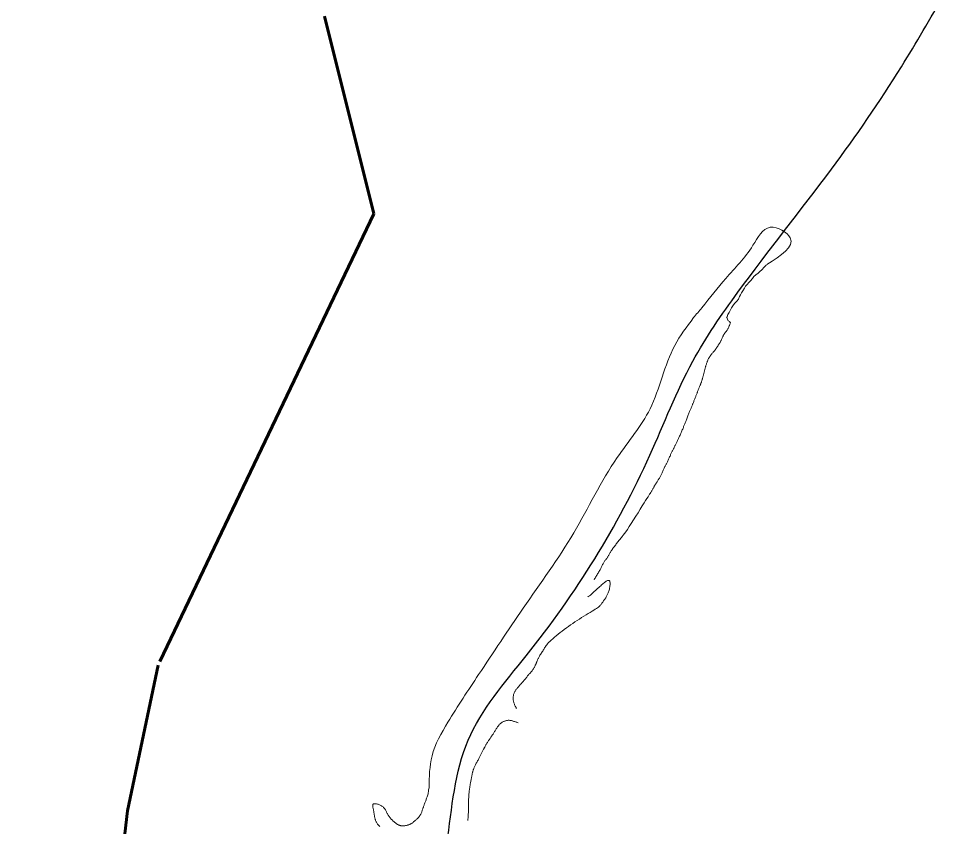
# Model space of a CAD drawing. Extents: x 553962 to 842807, y 8883888 to 9032388.
# Drawn here: x 712808 to 715048, y 8971078 to 8973032 of the extents above; entities that cross this region are included whole.
import ezdxf

# ---------------------------------------------------------------- set-up
doc = ezdxf.new("R2010")
doc.units = 0
doc.header["$LTSCALE"] = 200
doc.linetypes.add('LONG_DASH_SHORT_DASH', pattern=[9.9, 6, -1.2, 1.5, -1.2])
for name, color, linetype, lineweight in [('24', 7, 'Continuous', 25), ('7', 7, 'Continuous', 90), ('8', 7, 'Continuous', 13)]:
    doc.layers.add(name, color=color, linetype=linetype, lineweight=lineweight)

msp = doc.modelspace()

# ---------------------------------------------------------------- linework, layer by layer
at = {"layer": '24'}
msp.add_spline([(712808.4, 8969328.7), (712919.9, 8969322.8), (713050.3, 8969283.7), (713210.1, 8969269.8), (713421.9, 8969461.2), (713507.8, 8969785.2), (713611.3, 8970290), (713710.5, 8970556), (713756, 8970671), (713844.9, 8971036.8), (713896, 8971286.1), (714036.6, 8971490.7), (714335.6, 8971975.9), (714439.2, 8972202.6), (714548.2, 8972369.4), (714774.9, 8972667.5), (714944, 8972914.8), (715048.1, 8973090.5)], degree=3, dxfattribs=at)
at = {"layer": '7', "linetype": 'LONG_DASH_SHORT_DASH', "lineweight": 60}
msp.add_lwpolyline([(713548.2, 8973037.2), (713667.8, 8972559), (713145.8, 8971468), (713072, 8971115.2), (713033.8, 8970779.8), (713131.2, 8969771.7), (713339.8, 8969363.5), (713461.5, 8969132.7), (713602.6, 8969096.1), (713709.9, 8969236.6), (713801.3, 8969589.2), (713858.6, 8970083.5), (713912.6, 8970189.1), (714054.9, 8970293.8), (714248.1, 8970150.8), (714387.4, 8969902.2)], dxfattribs=at)
at = {"layer": '8'}
for points in [[(714617.2, 8972435.5), (714616.5, 8972435.1), (714612, 8972430), (714606.3, 8972423.8), (714601.5, 8972419.5), (714597.3, 8972415.7), (714591.4, 8972412), (714587.2, 8972407.9), (714583.6, 8972403.2), (714579.3, 8972397.5), (714575.2, 8972393.2), (714570.8, 8972388.2), (714567.2, 8972384.7), (714564.5, 8972379.7), (714560.7, 8972372.8), (714557.2, 8972368.1), (714555.1, 8972363.5), (714552.2, 8972359.1), (714549.8, 8972353), (714545.7, 8972347.8), (714540.2, 8972342), (714535.9, 8972337.1), (714533, 8972332.2), (714530.4, 8972327.1), (714527.1, 8972320.9), (714524.4, 8972315.8), (714522.8, 8972310.4), (714520.9, 8972307.7)], [(714522, 8972310.3), (714521.7, 8972308.4), (714524.8, 8972300.7), (714529.2, 8972299), (714528.8, 8972297.1), (714530.3, 8972295.8), (714529.8, 8972294.2), (714529.3, 8972292.6), (714528.7, 8972291), (714528.1, 8972289.5), (714527.5, 8972288), (714526.8, 8972286.6), (714526.1, 8972285.1), (714525.4, 8972283.7), (714524.6, 8972282.3), (714523.8, 8972280.9), (714523.1, 8972279.5), (714522.2, 8972278.2), (714521.4, 8972276.8), (714520.5, 8972275.6), (714519.7, 8972274.3), (714518.8, 8972273.1), (714517.9, 8972271.9), (714517, 8972270.8), (714516.2, 8972269.7), (714515.3, 8972268.5), (714514.6, 8972267.3), (714513.8, 8972266.2), (714513.1, 8972264.9), (714512.4, 8972263.6), (714511.8, 8972262.3), (714511.2, 8972261), (714510.6, 8972259.6), (714510.1, 8972258.3), (714509.5, 8972256.9), (714509, 8972255.6), (714508.4, 8972254.3), (714507.9, 8972253), (714507.3, 8972251.8), (714506.6, 8972250.6), (714506, 8972249.4), (714505.3, 8972248.2), (714504.7, 8972247.1), (714504, 8972246), (714503.2, 8972244.9), (714502.5, 8972243.8), (714501.8, 8972242.8), (714501, 8972241.7), (714500.3, 8972240.6), (714499.5, 8972239.5), (714498.7, 8972238.4), (714497.9, 8972237.3), (714497.2, 8972236.2), (714496.4, 8972235), (714495.6, 8972233.8), (714494.8, 8972232.6), (714494, 8972231.4)], [(714494, 8972231.4), (714493.2, 8972230.2), (714492.3, 8972229), (714491.5, 8972227.8), (714490.5, 8972226.6), (714489.6, 8972225.4), (714488.6, 8972224.3), (714487.6, 8972223.2), (714486.5, 8972222.1), (714485.5, 8972221), (714484.5, 8972219.9), (714483.6, 8972218.8), (714482.7, 8972217.7), (714481.8, 8972216.5), (714481, 8972215.3), (714480.2, 8972214.1), (714479.5, 8972212.9), (714478.8, 8972211.6), (714478.1, 8972210.3), (714477.4, 8972209), (714476.8, 8972207.6), (714476.1, 8972206.2), (714475.5, 8972204.8), (714474.9, 8972203.3), (714474.3, 8972201.8), (714473.7, 8972200.3), (714473.2, 8972198.8), (714472.6, 8972197.2), (714472.1, 8972195.7), (714471.6, 8972194.2), (714471.1, 8972192.7), (714470.7, 8972191.2), (714470.2, 8972189.7), (714469.8, 8972188.1), (714469.4, 8972186.6), (714469, 8972185.1), (714468.6, 8972183.5)], [(714468.6, 8972183.5), (714468.2, 8972181.9), (714467.8, 8972180.3), (714467.4, 8972178.7), (714467, 8972177.1), (714466.6, 8972175.5), (714466.2, 8972173.9), (714465.8, 8972172.3), (714465.5, 8972170.7), (714465.1, 8972169.2), (714464.7, 8972167.7), (714464.3, 8972166.3), (714463.9, 8972164.8), (714463.5, 8972163.4), (714463.1, 8972162), (714462.7, 8972160.6), (714462.3, 8972159.2), (714461.8, 8972157.9), (714461.4, 8972156.5), (714461, 8972155.2), (714460.6, 8972153.8), (714460.1, 8972152.5), (714459.6, 8972151.1), (714459.1, 8972149.8), (714458.6, 8972148.4), (714458.1, 8972147.1), (714457.6, 8972145.8), (714457, 8972144.5), (714456.4, 8972143.1), (714455.8, 8972141.8), (714455.3, 8972140.5), (714454.7, 8972139.2), (714454.2, 8972137.8), (714453.7, 8972136.5), (714453.1, 8972135.2), (714452.6, 8972133.8), (714452.1, 8972132.5), (714451.6, 8972131.1), (714451.1, 8972129.7), (714450.6, 8972128.3), (714450, 8972126.8), (714449.5, 8972125.3), (714448.8, 8972123.8), (714448.2, 8972122.2), (714447.6, 8972120.7), (714446.9, 8972119), (714446.3, 8972117.3), (714445.6, 8972115.6), (714444.9, 8972113.9), (714444.2, 8972112.1), (714443.5, 8972110.3), (714442.8, 8972108.5), (714442.1, 8972106.8), (714441.5, 8972105), (714440.8, 8972103.3), (714440.2, 8972101.6), (714439.5, 8972100), (714438.9, 8972098.6), (714438.3, 8972097.1), (714437.8, 8972095.8), (714437.2, 8972094.4), (714436.7, 8972093.1), (714436.1, 8972091.8), (714435.6, 8972090.4), (714435, 8972089)], [(714435, 8972089), (714434.4, 8972087.5), (714433.7, 8972086), (714433.1, 8972084.3), (714432.4, 8972082.6), (714431.7, 8972080.8), (714430.9, 8972079), (714430.1, 8972077), (714429.3, 8972074.9), (714428.4, 8972072.8), (714427.5, 8972070.5), (714426.6, 8972068.2), (714425.7, 8972066), (714424.8, 8972063.7), (714423.9, 8972061.4), (714423, 8972059.2), (714422.2, 8972057.2), (714421.4, 8972055.2), (714420.7, 8972053.4), (714420, 8972051.6), (714419.3, 8972049.8), (714418.6, 8972048.1), (714417.9, 8972046.3), (714417.2, 8972044.6), (714416.5, 8972042.7), (714415.7, 8972040.8), (714414.9, 8972038.8), (714414, 8972036.7), (714413.1, 8972034.6), (714412.2, 8972032.4), (714411.3, 8972030.3), (714410.3, 8972028.1), (714409.4, 8972026), (714408.5, 8972024), (714407.5, 8972021.9), (714406.6, 8972020), (714405.7, 8972018)], [(714405.7, 8972018), (714404.8, 8972016.1), (714403.9, 8972014.2), (714403.1, 8972012.4), (714402.2, 8972010.7), (714401.4, 8972008.9), (714400.6, 8972007.2), (714399.8, 8972005.6), (714399.1, 8972003.9), (714398.3, 8972002.3), (714397.6, 8972000.8), (714396.8, 8971999.2), (714396.1, 8971997.8), (714395.4, 8971996.3), (714394.6, 8971994.8), (714393.9, 8971993.4), (714393.1, 8971992), (714392.4, 8971990.6), (714391.6, 8971989.2), (714390.9, 8971987.8), (714390.2, 8971986.3), (714389.5, 8971984.9), (714388.7, 8971983.4), (714388, 8971981.9), (714387.3, 8971980.3), (714386.5, 8971978.7), (714385.8, 8971977), (714385, 8971975.2), (714384.2, 8971973.4), (714383.3, 8971971.5), (714382.5, 8971969.5), (714381.6, 8971967.6), (714380.7, 8971965.6), (714379.8, 8971963.6), (714378.9, 8971961.7), (714378.1, 8971959.8), (714377.3, 8971958.1), (714376.5, 8971956.5), (714375.7, 8971955), (714375, 8971953.5), (714374.2, 8971952.1), (714373.5, 8971950.7), (714372.8, 8971949.3), (714372, 8971947.8), (714371.2, 8971946.2), (714370.4, 8971944.5), (714369.6, 8971942.8), (714368.7, 8971940.9), (714367.8, 8971939), (714366.9, 8971937), (714366, 8971935.1), (714365.2, 8971933.2), (714364.3, 8971931.3), (714363.4, 8971929.5), (714362.6, 8971927.8), (714361.7, 8971926.1), (714360.9, 8971924.5), (714360.1, 8971922.9), (714359.2, 8971921.4), (714358.4, 8971919.9), (714357.5, 8971918.4), (714356.6, 8971917), (714355.7, 8971915.6), (714354.8, 8971914.2), (714353.9, 8971912.8)], [(714353.9, 8971912.8), (714353, 8971911.5), (714352.1, 8971910.2), (714351.2, 8971908.9), (714350.4, 8971907.6), (714349.6, 8971906.4), (714348.9, 8971905.2), (714348.2, 8971904), (714347.5, 8971902.8), (714346.8, 8971901.6), (714346.2, 8971900.3), (714345.5, 8971899.1), (714344.9, 8971897.9), (714344.3, 8971896.6), (714343.6, 8971895.3), (714342.9, 8971894), (714342.2, 8971892.6), (714341.4, 8971891.2), (714340.6, 8971889.7), (714339.7, 8971888.2), (714338.8, 8971886.6), (714337.7, 8971885), (714336.4, 8971883.1), (714335, 8971880.9), (714333.2, 8971878.2), (714331, 8971874.9), (714328.3, 8971870.8), (714325.2, 8971865.9), (714321.4, 8971860), (714317, 8971852.9), (714312.1, 8971845), (714306.8, 8971836.5), (714301.3, 8971827.8), (714295.9, 8971819.1), (714290.6, 8971810.7), (714285.6, 8971803), (714281.1, 8971796.1)], [(714281.1, 8971796.1), (714277.3, 8971790.4), (714274, 8971785.8), (714271.2, 8971782.1), (714268.8, 8971779), (714266.7, 8971776.6), (714264.9, 8971774.5), (714263.3, 8971772.6), (714261.8, 8971770.8), (714260.2, 8971769), (714258.7, 8971767.1), (714257.2, 8971765.1), (714255.7, 8971763), (714254.2, 8971761), (714252.8, 8971758.9), (714251.3, 8971756.9), (714249.9, 8971755), (714248.5, 8971753.1), (714247.1, 8971751.3), (714245.7, 8971749.5), (714244.5, 8971747.8), (714243.2, 8971746.2), (714242.1, 8971744.6), (714241, 8971743), (714240.1, 8971741.4), (714239.2, 8971739.9), (714238.4, 8971738.4), (714237.7, 8971737), (714237, 8971735.5), (714236.3, 8971734.1), (714235.7, 8971732.7), (714234.9, 8971731.3), (714234.1, 8971730), (714233.2, 8971728.7), (714232.2, 8971727.3), (714231.2, 8971726), (714230.2, 8971724.7), (714229.1, 8971723.4), (714228, 8971722), (714226.9, 8971720.6), (714225.9, 8971719.1), (714224.9, 8971717.5), (714224, 8971715.9), (714223.1, 8971714.3), (714222.2, 8971712.6), (714221.3, 8971710.8), (714220.4, 8971709.1), (714219.6, 8971707.3), (714218.7, 8971705.5), (714217.8, 8971703.7), (714216.8, 8971701.9), (714215.9, 8971700.1), (714214.9, 8971698.2), (714213.8, 8971696.4), (714212.7, 8971694.5), (714211.6, 8971692.5), (714210.4, 8971690.6), (714209.2, 8971688.5), (714207.9, 8971686.5), (714206.6, 8971684.4), (714205.3, 8971682.3), (714204.1, 8971680.2), (714202.8, 8971678.2), (714201.6, 8971676.2), (714200.4, 8971674.3)], [(714185.3, 8971633.4), (714186.5, 8971633.9), (714187.9, 8971634.6), (714189.6, 8971635.7), (714191.5, 8971637), (714193.6, 8971638.8), (714196, 8971640.8), (714198.5, 8971643.1), (714201.1, 8971645.5), (714203.8, 8971648.1), (714206.5, 8971650.6), (714209.1, 8971653.2), (714211.7, 8971655.6), (714214.2, 8971657.9), (714216.5, 8971660), (714218.7, 8971662), (714220.8, 8971663.8), (714222.9, 8971665.5), (714224.8, 8971667), (714226.7, 8971668.3), (714228.4, 8971669.6), (714230.1, 8971670.7), (714231.7, 8971671.6), (714233.2, 8971672.3), (714234.6, 8971672.7), (714235.9, 8971672.8), (714236.9, 8971672.6), (714237.8, 8971671.9), (714238.5, 8971670.8), (714239, 8971669.2), (714239.2, 8971667.2), (714239.3, 8971664.9), (714239.2, 8971662.3), (714239, 8971659.6), (714238.6, 8971656.9), (714238.1, 8971654.1), (714237.6, 8971651.5), (714237, 8971649.1), (714236.3, 8971646.8), (714235.6, 8971644.7), (714234.8, 8971642.7), (714234.1, 8971640.9), (714233.3, 8971639.2), (714232.5, 8971637.7), (714231.7, 8971636.2), (714230.9, 8971634.7), (714230.1, 8971633.4), (714229.4, 8971632.1), (714228.6, 8971630.8), (714227.8, 8971629.5), (714227, 8971628.3), (714226.2, 8971627), (714225.3, 8971625.7), (714224.4, 8971624.4), (714223.4, 8971623), (714222.4, 8971621.6), (714221.4, 8971620.2), (714220.4, 8971618.8), (714219.4, 8971617.5), (714218.4, 8971616.1), (714217.4, 8971614.8), (714216.4, 8971613.6), (714215.3, 8971612.3), (714214.1, 8971611), (714212.7, 8971609.7)], [(714212.7, 8971609.7), (714211, 8971608.2), (714209, 8971606.6), (714206.5, 8971604.8), (714203.4, 8971602.8), (714199.8, 8971600.5), (714195.7, 8971598), (714191.2, 8971595.3), (714186.3, 8971592.3), (714181.2, 8971589.3), (714175.8, 8971586), (714170.4, 8971582.7), (714165, 8971579.3), (714159.6, 8971575.8), (714154.2, 8971572.3), (714149, 8971568.7), (714143.8, 8971565.1), (714138.6, 8971561.4), (714133.5, 8971557.7), (714128.5, 8971554), (714123.5, 8971550.2), (714118.6, 8971546.4), (714113.8, 8971542.6), (714109.2, 8971538.8), (714104.8, 8971535.2), (714100.7, 8971531.6), (714096.9, 8971528.3), (714093.5, 8971525.1), (714090.6, 8971522.3), (714088.2, 8971519.7), (714086.2, 8971517.3), (714084.6, 8971515.2), (714083.2, 8971513.2), (714082.1, 8971511.4), (714081, 8971509.5), (714080, 8971507.7), (714078.9, 8971505.8)], [(714078.9, 8971505.8), (714077.7, 8971503.9), (714076.4, 8971501.8), (714075.1, 8971499.8), (714073.7, 8971497.7), (714072.3, 8971495.6), (714070.9, 8971493.6), (714069.7, 8971491.6), (714068.5, 8971489.8), (714067.5, 8971488.1), (714066.6, 8971486.5), (714065.8, 8971485), (714065.2, 8971483.6), (714064.6, 8971482.3), (714064, 8971481), (714063.5, 8971479.8), (714063, 8971478.5), (714062.6, 8971477.3), (714062.1, 8971476.1), (714061.6, 8971474.9), (714061.1, 8971473.7), (714060.6, 8971472.5), (714060.1, 8971471.2), (714059.5, 8971470), (714058.9, 8971468.7), (714058.3, 8971467.4), (714057.7, 8971466), (714057, 8971464.6), (714056.3, 8971463.2), (714055.5, 8971461.8), (714054.6, 8971460.3), (714053.7, 8971458.8), (714052.7, 8971457.3), (714051.6, 8971455.8), (714050.4, 8971454.3), (714049.1, 8971452.7), (714047.8, 8971451.2), (714046.5, 8971449.6), (714045.1, 8971448), (714043.8, 8971446.4), (714042.5, 8971444.8), (714041.2, 8971443.2), (714039.9, 8971441.7), (714038.7, 8971440.1), (714037.5, 8971438.6), (714036.3, 8971437.1), (714035.2, 8971435.6), (714034, 8971434.2), (714032.9, 8971432.9), (714031.8, 8971431.6), (714030.8, 8971430.3), (714029.7, 8971429.2), (714028.7, 8971428), (714027.6, 8971426.9), (714026.6, 8971425.8), (714025.7, 8971424.8), (714024.7, 8971423.8), (714023.8, 8971422.7), (714022.9, 8971421.7), (714022, 8971420.7), (714021.1, 8971419.7), (714020.2, 8971418.6), (714019.2, 8971417.5), (714018.3, 8971416.4), (714017.4, 8971415.3)], [(714017.4, 8971415.3), (714016.4, 8971414.1), (714015.4, 8971412.8), (714014.3, 8971411.6), (714013.3, 8971410.3), (714012.3, 8971409), (714011.4, 8971407.7), (714010.5, 8971406.4), (714009.6, 8971405.1), (714008.8, 8971403.8), (714008.1, 8971402.4), (714007.5, 8971401.1), (714006.9, 8971399.8), (714006.4, 8971398.4), (714005.9, 8971396.9), (714005.6, 8971395.5), (714005.3, 8971393.9), (714005.1, 8971392.2), (714005, 8971390.5), (714004.9, 8971388.8), (714005, 8971387), (714005.1, 8971385.2), (714005.2, 8971383.4), (714005.5, 8971381.6), (714005.8, 8971379.9), (714006.2, 8971378.2), (714006.7, 8971376.5), (714007.2, 8971374.9), (714007.8, 8971373.4), (714008.4, 8971371.9), (714009, 8971370.4), (714009.7, 8971369), (714010.4, 8971367.7), (714011, 8971366.4), (714011.7, 8971365.1), (714012.4, 8971363.8), (714013.1, 8971362.6)], [(714016.8, 8971328.6), (714015.2, 8971329.1), (714013.5, 8971329.7), (714011.8, 8971330.2), (714010.1, 8971330.8), (714008.4, 8971331.3), (714006.8, 8971331.9), (714005.1, 8971332.4), (714003.6, 8971332.8), (714002.1, 8971333.2), (714000.6, 8971333.6), (713999.2, 8971333.9), (713997.8, 8971334.1), (713996.5, 8971334.3), (713995.2, 8971334.4), (713993.9, 8971334.5), (713992.6, 8971334.4), (713991.3, 8971334.3), (713990, 8971334.1), (713988.7, 8971333.9), (713987.4, 8971333.5), (713986.1, 8971333.2), (713984.8, 8971332.7), (713983.6, 8971332.2), (713982.3, 8971331.7), (713981.1, 8971331.2), (713979.8, 8971330.6), (713978.6, 8971329.9), (713977.5, 8971329.2), (713976.3, 8971328.4), (713975.2, 8971327.6), (713974.1, 8971326.7), (713973, 8971325.7), (713972, 8971324.7), (713971, 8971323.5), (713970, 8971322.3), (713969, 8971321.1), (713968, 8971319.7), (713967.1, 8971318.3), (713966.1, 8971316.9), (713965.1, 8971315.3), (713964.1, 8971313.7), (713963.1, 8971312.1), (713962, 8971310.4), (713961, 8971308.8), (713960, 8971307.1), (713959, 8971305.5), (713958, 8971303.9), (713957, 8971302.4), (713956.1, 8971300.9), (713955.2, 8971299.6), (713954.3, 8971298.3), (713953.4, 8971297), (713952.6, 8971295.8), (713951.7, 8971294.5), (713950.8, 8971293.3), (713950, 8971292), (713949.1, 8971290.7), (713948.2, 8971289.4), (713947.2, 8971288), (713946.3, 8971286.6), (713945.3, 8971285.2), (713944.4, 8971283.8), (713943.4, 8971282.3), (713942.4, 8971280.8)], [(713942.4, 8971280.8), (713941.5, 8971279.3), (713940.6, 8971277.8), (713939.6, 8971276.2), (713938.7, 8971274.7), (713937.8, 8971273.1), (713936.9, 8971271.5), (713936, 8971269.8), (713935.1, 8971268.2), (713934.3, 8971266.5), (713933.4, 8971264.8), (713932.6, 8971263.1), (713931.8, 8971261.4), (713931, 8971259.7), (713930.2, 8971258), (713929.4, 8971256.4), (713928.6, 8971254.7), (713927.8, 8971253.1), (713927, 8971251.5), (713926.2, 8971249.9), (713925.4, 8971248.4), (713924.5, 8971246.8), (713923.6, 8971245.1), (713922.7, 8971243.5), (713921.8, 8971241.8), (713920.8, 8971240), (713919.8, 8971238.1), (713918.7, 8971236.3), (713917.7, 8971234.4), (713916.6, 8971232.5), (713915.6, 8971230.6), (713914.6, 8971228.8), (713913.7, 8971227), (713912.8, 8971225.2), (713912, 8971223.5), (713911.3, 8971221.8), (713910.6, 8971220.2)], [(713910.6, 8971220.2), (713910, 8971218.7), (713909.4, 8971217.2), (713908.8, 8971215.7), (713908.3, 8971214.3), (713907.9, 8971212.9), (713907.5, 8971211.6), (713907.1, 8971210.2), (713906.7, 8971208.8), (713906.3, 8971207.4), (713906, 8971205.9), (713905.6, 8971204.3), (713905.3, 8971202.6), (713904.9, 8971200.7), (713904.5, 8971198.8), (713904.1, 8971196.7), (713903.7, 8971194.6), (713903.3, 8971192.5), (713902.9, 8971190.3), (713902.6, 8971188.2), (713902.2, 8971186.2), (713901.9, 8971184.2), (713901.5, 8971182.3), (713901.2, 8971180.5), (713900.9, 8971178.8), (713900.7, 8971177.1), (713900.4, 8971175.5), (713900.1, 8971173.9), (713899.9, 8971172.3), (713899.7, 8971170.8), (713899.4, 8971169.3), (713899.2, 8971167.8), (713899, 8971166.2), (713898.8, 8971164.6), (713898.6, 8971162.9), (713898.4, 8971161), (713898.2, 8971159), (713898, 8971156.9), (713897.8, 8971154.6), (713897.6, 8971152.2), (713897.5, 8971149.7), (713897.3, 8971147.2), (713897.2, 8971144.7), (713897.1, 8971142.2), (713897.1, 8971139.8), (713897.1, 8971137.5), (713897.1, 8971135.3), (713897.1, 8971133.1), (713897.1, 8971131), (713897.1, 8971128.8), (713897.1, 8971126.5), (713897.1, 8971124.2), (713897.1, 8971121.7), (713897, 8971119.1), (713896.9, 8971116.4), (713896.8, 8971113.6), (713896.6, 8971110.7), (713896.4, 8971107.9), (713896.2, 8971105.2), (713896, 8971102.6), (713895.8, 8971100.1), (713895.6, 8971097.9), (713895.3, 8971095.8), (713895.1, 8971093.9), (713894.9, 8971092.1)], [(713796.3, 8971147.7), (713797, 8971149.7), (713797.7, 8971151.8), (713798.3, 8971154.1), (713798.9, 8971156.6), (713799.4, 8971159.3), (713799.9, 8971162.5), (713800.3, 8971166.1), (713801.4, 8971171.5)], [(713770.1, 8971094), (713771.2, 8971095), (713772.3, 8971096), (713773.4, 8971097.1), (713774.4, 8971098.1), (713775.5, 8971099.2), (713776.5, 8971100.3), (713777.5, 8971101.5), (713778.4, 8971102.7), (713779.3, 8971103.9), (713780.2, 8971105.1), (713781, 8971106.5), (713781.7, 8971107.8), (713782.4, 8971109.3), (713783, 8971110.7), (713783.6, 8971112.2), (713784.1, 8971113.8), (713784.6, 8971115.4), (713785.1, 8971116.9), (713785.6, 8971118.5), (713786.1, 8971120.1), (713786.6, 8971121.6), (713787.1, 8971123.2), (713787.6, 8971124.7), (713788.1, 8971126.3), (713788.7, 8971127.8), (713789.3, 8971129.4), (713789.9, 8971131.1), (713790.5, 8971132.8), (713791.2, 8971134.5), (713791.9, 8971136.3), (713792.6, 8971138.1), (713793.4, 8971140), (713794.1, 8971141.9), (713794.8, 8971143.8), (713795.6, 8971145.8), (713796.3, 8971147.7)], [(713666.1, 8971121.9), (713665.8, 8971123.3), (713665.5, 8971124.8), (713665.3, 8971126.2), (713665.2, 8971127.6), (713665.2, 8971128.8), (713665.3, 8971129.9), (713665.7, 8971130.9), (713666.3, 8971131.6), (713667.2, 8971132.2), (713668.3, 8971132.5), (713669.7, 8971132.7), (713671.2, 8971132.6), (713672.8, 8971132.5), (713674.5, 8971132.2), (713676.3, 8971131.8), (713678, 8971131.3), (713679.7, 8971130.8), (713681.4, 8971130.2), (713683, 8971129.5), (713684.6, 8971128.7), (713686.1, 8971127.9), (713687.5, 8971127), (713688.8, 8971126), (713690.1, 8971125), (713691.2, 8971123.9), (713692.3, 8971122.7), (713693.3, 8971121.5), (713694.2, 8971120.2), (713695.1, 8971118.9), (713695.9, 8971117.5), (713696.7, 8971116.2), (713697.4, 8971114.8), (713698.1, 8971113.4), (713698.8, 8971112), (713699.5, 8971110.7), (713700.2, 8971109.3)], [(713682.3, 8971077.2), (713681.2, 8971078.5), (713680, 8971079.7), (713678.9, 8971081), (713677.8, 8971082.3), (713676.8, 8971083.6), (713675.8, 8971084.9), (713675, 8971086.3), (713674.1, 8971087.7), (713673.4, 8971089.1), (713672.8, 8971090.5), (713672.2, 8971091.9), (713671.6, 8971093.4), (713671.2, 8971094.9), (713670.7, 8971096.4), (713670.3, 8971097.9), (713670, 8971099.5), (713669.7, 8971101), (713669.4, 8971102.6), (713669.1, 8971104.1), (713668.9, 8971105.7), (713668.7, 8971107.2), (713668.4, 8971108.8), (713668.2, 8971110.3), (713668, 8971111.8), (713667.7, 8971113.2), (713667.5, 8971114.7), (713667.2, 8971116.1), (713667, 8971117.6), (713666.7, 8971119), (713666.4, 8971120.4), (713666.1, 8971121.9)], [(713700.2, 8971109.3), (713700.9, 8971108), (713701.6, 8971106.6), (713702.3, 8971105.4), (713703.1, 8971104.1), (713703.8, 8971102.9), (713704.7, 8971101.7), (713705.5, 8971100.6), (713706.3, 8971099.5), (713707.2, 8971098.4), (713708.1, 8971097.4), (713709, 8971096.4), (713709.9, 8971095.4), (713710.9, 8971094.5), (713711.9, 8971093.5), (713712.9, 8971092.6), (713713.9, 8971091.7), (713714.9, 8971090.8), (713715.9, 8971089.9), (713716.9, 8971089.1), (713717.9, 8971088.2), (713718.9, 8971087.3), (713719.9, 8971086.5), (713720.9, 8971085.7), (713722, 8971084.9), (713723, 8971084.1), (713724, 8971083.4), (713725.1, 8971082.7), (713726.2, 8971082.1), (713727.3, 8971081.5), (713728.5, 8971081), (713729.7, 8971080.5), (713731, 8971080.1), (713732.2, 8971079.8), (713733.5, 8971079.5), (713734.8, 8971079.3), (713736.2, 8971079.2), (713737.5, 8971079.1), (713738.9, 8971079.1), (713740.3, 8971079.2), (713741.7, 8971079.3), (713743.1, 8971079.5), (713744.5, 8971079.7), (713745.8, 8971080), (713747.2, 8971080.2), (713748.5, 8971080.6), (713749.8, 8971080.9), (713751.2, 8971081.3), (713752.4, 8971081.8), (713753.7, 8971082.2), (713754.9, 8971082.7), (713756.1, 8971083.3), (713757.2, 8971083.9), (713758.4, 8971084.6), (713759.5, 8971085.3), (713760.5, 8971086), (713761.6, 8971086.8), (713762.6, 8971087.6), (713763.7, 8971088.5), (713764.7, 8971089.3), (713765.8, 8971090.2), (713766.8, 8971091.2), (713767.9, 8971092.1), (713769, 8971093.1), (713770.1, 8971094)]]:
    msp.add_lwpolyline(points, dxfattribs=at)
for points in [[(714441.3, 8972308.2), (714460.9, 8972332), (714519.2, 8972403.2), (714584.9, 8972483.1), (714626.6, 8972526.7), (714675.1, 8972500.9), (714618.8, 8972436.6)], [(713801.4, 8971171.5), (713808.6, 8971248.2), (713846.9, 8971329.7), (713921.2, 8971444.8), (714029.1, 8971605.5), (714151.3, 8971787.8), (714256.8, 8971970), (714335.9, 8972087.5), (714395.8, 8972241), (714441.3, 8972308.2)]]:
    msp.add_spline(points, degree=3, dxfattribs=at)

doc.saveas('drawing.dxf')
